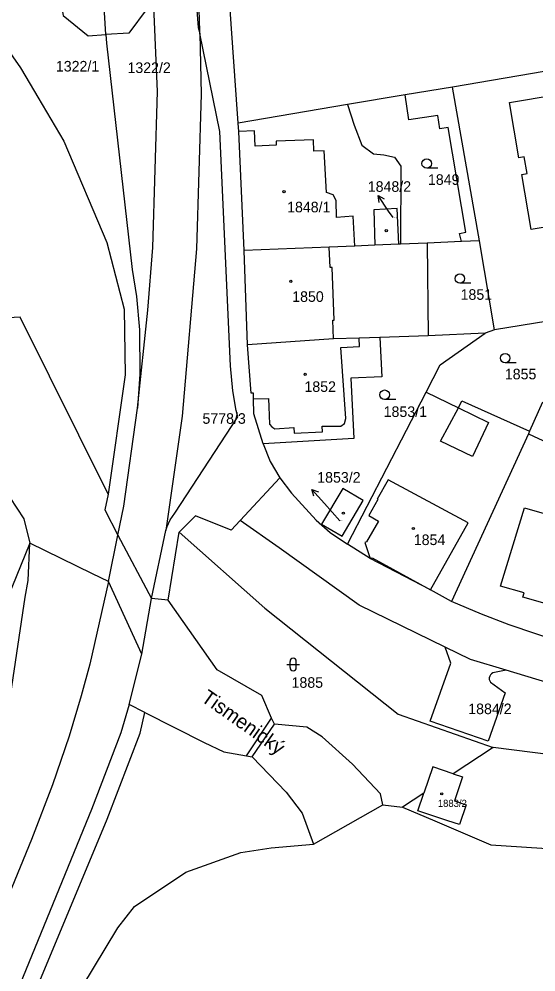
# Model space of a CAD drawing. Extents: x -737240 to -735272, y -1119606 to -1117878.
# Drawn here: x -735644.6 to -735561.7, y -1119334.4 to -1119181.3 of the extents above; entities that cross this region are included whole.
import ezdxf

# ---------------------------------------------------------------- set-up
doc = ezdxf.new("R2010")
doc.units = 0
for name, color, linetype in [('Level 1', 7, 'Continuous'), ('Level 15', 7, 'Continuous'), ('Level 16', 7, 'Continuous'), ('Level 18', 7, 'Continuous'), ('Level 19', 7, 'Continuous'), ('Level 25', 7, 'Continuous'), ('Level 4', 7, 'Continuous')]:
    doc.layers.add(name, color=color, linetype=linetype)

msp = doc.modelspace()

# ---------------------------------------------------------------- linework, layer by layer
at = {"layer": 'Level 1'}
for p, q in [((-735609.44, -1119198.08), (-735610.83, -1119178.26)), ((-735543.47, -1119186.91), (-735575.06, -1119192.26)), ((-735575.06, -1119192.26), (-735582.65, -1119193.54)), ((-735570.72, -1119216.94), (-735575.06, -1119192.26)), ((-735582.65, -1119193.54), (-735591.9, -1119195.09)), ((-735609.38, -1119199.38), (-735609.44, -1119198.08)), ((-735608.51, -1119218.52), (-735609.38, -1119199.38)), ((-735573.6, -1119217.07), (-735579.14, -1119217.31)), ((-735570.72, -1119216.94), (-735573.6, -1119217.07)), ((-735568.32, -1119231.26), (-735570.72, -1119216.94)), ((-735594.84, -1119217.99), (-735608.51, -1119218.52)), ((-735607.98, -1119233.64), (-735608.51, -1119218.52)), ((-735590.74, -1119217.81), (-735594.84, -1119217.99)), ((-735587.52, -1119217.67), (-735590.74, -1119217.81)), ((-735583.67, -1119217.5), (-735587.52, -1119217.67)), ((-735583.43, -1119217.49), (-735583.67, -1119217.5)), ((-735579.14, -1119217.31), (-735583.43, -1119217.49)), ((-735579.14, -1119217.31), (-735578.95, -1119232.19)), ((-735559.78, -1119229.86), (-735568.32, -1119231.26)), ((-735578.95, -1119232.19), (-735586.72, -1119232.46)), ((-735569.81, -1119231.77), (-735578.95, -1119232.19)), ((-735568.32, -1119231.26), (-735569.81, -1119231.77)), ((-735594.14, -1119232.72), (-735607.98, -1119233.64)), ((-735590.05, -1119232.58), (-735594.14, -1119232.72)), ((-735586.72, -1119232.46), (-735590.05, -1119232.58)), ((-735591.92, -1119265.69), (-735579.29, -1119241.24)), ((-735579.29, -1119241.24), (-735574.09, -1119243.77)), ((-735560.61, -1119242.89), (-735562.69, -1119247.54)), ((-735562.69, -1119247.54), (-735562.88, -1119247.96)), ((-735562.88, -1119247.96), (-735575.21, -1119274.87)), ((-735609.15, -1119261.86), (-735602.77, -1119254.99)), ((-735628.77, -1119264.24), (-735623.4, -1119274.39)), ((-735623.4, -1119274.39), (-735621.05, -1119263.46)), ((-735620.71, -1119274.68), (-735618.94, -1119263.74)), ((-735588.26, -1119267.94), (-735591.92, -1119265.69)), ((-735578.58, -1119273.02), (-735588.26, -1119267.94)), ((-735624.95, -1119283.33), (-735630.26, -1119271.64)), ((-735575.21, -1119274.87), (-735578.58, -1119273.02)), ((-735620.71, -1119274.68), (-735623.4, -1119274.39)), ((-735626.96, -1119291.42), (-735624.95, -1119283.33)), ((-735624.44, -1119292.7), (-735626.96, -1119291.42)), ((-735603.65, -1119294.57), (-735604.1, -1119293.62)), ((-735608.15, -1119299.64), (-735607.19, -1119299.82)), ((-735568.51, -1119298.29), (-735574.93, -1119302.53)), ((-735579.66, -1119305.65), (-735583.08, -1119307.91)), ((-735597.38, -1119313.86), (-735586.22, -1119307.52)), ((-735586.22, -1119307.52), (-735583.08, -1119307.91))]:
    msp.add_line(p, q, dxfattribs=at)
for points in [[(-735615.63, -1119183.66), (-735615.69, -1119181.16), (-735616, -1119175.34), (-735618.32, -1119140.64), (-735619.93, -1119124.67), (-735623.57, -1119100.97), (-735628.98, -1119067.53), (-735651.35, -1118974.84), (-735656.85, -1118959.82)], [(-735656.85, -1118959.82), (-735656.34, -1118962.82), (-735649.98, -1118988.39), (-735643.28, -1119014.19), (-735641.21, -1119022.36), (-735639.47, -1119029.29), (-735634.87, -1119050.16), (-735632.67, -1119060.31), (-735631.07, -1119068.22), (-735629.11, -1119078.9), (-735626.53, -1119094.07), (-735625.53, -1119099.78), (-735623.99, -1119109.69), (-735621.27, -1119129.07), (-735620.36, -1119136.18), (-735618.84, -1119149.56), (-735617.41, -1119163.28), (-735616.77, -1119171.1), (-735616.02, -1119180.64), (-735615.89, -1119182.73), (-735615.63, -1119183.66)], [(-735647.12, -1119069.8), (-735646.66, -1119077.79), (-735644.79, -1119091.53), (-735645.91, -1119105.04), (-735644.56, -1119115.59), (-735642.84, -1119130.38), (-735640.48, -1119154.12), (-735640.63, -1119158.74), (-735639.4, -1119170.5), (-735637.56, -1119180.77), (-735633.53, -1119184.03), (-735630.69, -1119183.84)], [(-735630.69, -1119183.84), (-735631.24, -1119174.96), (-735632.1, -1119163.72), (-735633.44, -1119151.46), (-735636.33, -1119127.57), (-735638.11, -1119114.82), (-735640.06, -1119102.33), (-735642.38, -1119088.3), (-735645.74, -1119069.72)], [(-735623.17, -1119175.54), (-735624.07, -1119179.67), (-735627.03, -1119183.6), (-735630.69, -1119183.84)], [(-735625.63, -1119243.84), (-735623.96, -1119228.07), (-735623.18, -1119218.05), (-735622.41, -1119192.97), (-735623.17, -1119175.54)], [(-735651.36, -1119179.26), (-735644.42, -1119189.16), (-735637.47, -1119200.95), (-735630.53, -1119217.21), (-735627.75, -1119227.92), (-735627.61, -1119238.49), (-735630.35, -1119257.66)], [(-735630.69, -1119183.84), (-735630.61, -1119185.22), (-735626.45, -1119221.57), (-735625.78, -1119225.91), (-735625.3, -1119231.25), (-735625.22, -1119238.36), (-735625.63, -1119243.84)], [(-735615.63, -1119183.66), (-735615.42, -1119193.4), (-735616.14, -1119218.25), (-735618.47, -1119245.12), (-735621.05, -1119263.46)], [(-735621.05, -1119263.46), (-735620.86, -1119262.84), (-735620.4, -1119261.78), (-735619.65, -1119260.69), (-735609.53, -1119245.2), (-735609.79, -1119244.21), (-735610.34, -1119241.04), (-735610.69, -1119237.01), (-735612.41, -1119199.41), (-735615.63, -1119183.66)], [(-735591.9, -1119195.09), (-735607.26, -1119197.67), (-735609.44, -1119198.08)], [(-735591.9, -1119195.09), (-735590.82, -1119198.38), (-735589.61, -1119201.58), (-735587.75, -1119203.01), (-735586.1, -1119203.14), (-735584.35, -1119203.53), (-735583.33, -1119204.96), (-735583.43, -1119217.49)], [(-735583.67, -1119217.5), (-735583.95, -1119211.76), (-735587.67, -1119211.98), (-735587.52, -1119217.67)], [(-735630.35, -1119257.66), (-735644.47, -1119229.23), (-735686.68, -1119231.56), (-735695.5, -1119232.13)], [(-735579.29, -1119241.24), (-735577.04, -1119236.89), (-735569.81, -1119231.77)], [(-735606.98, -1119242.31), (-735606.99, -1119241.41), (-735607.36, -1119241.4), (-735607.98, -1119233.64)], [(-735586.72, -1119232.46), (-735586.39, -1119238.78), (-735591.37, -1119239), (-735590.92, -1119248.72), (-735605.46, -1119249.55)], [(-735605.46, -1119249.55), (-735606.94, -1119244.73), (-735606.98, -1119242.31)], [(-735574.09, -1119243.77), (-735573.54, -1119242.66), (-735562.69, -1119247.54)], [(-735670.01, -1119244.13), (-735660.28, -1119246.55), (-735649.38, -1119254.4), (-735646.13, -1119258.19), (-735643.88, -1119261.59), (-735642.9, -1119265.5)], [(-735628.77, -1119264.24), (-735627.8, -1119259.54), (-735625.63, -1119243.84)], [(-735605.46, -1119249.55), (-735604.32, -1119252.37), (-735602.77, -1119254.99)], [(-735602.77, -1119254.99), (-735600.88, -1119257.45), (-735596.96, -1119261.81), (-735594.67, -1119263.8), (-735591.92, -1119265.69)], [(-735596.1, -1119262.46), (-735592.78, -1119264.4), (-735589.41, -1119258.64), (-735592.65, -1119256.73), (-735596.1, -1119262.46)], [(-735630.35, -1119257.66), (-735630.85, -1119260.17), (-735628.77, -1119264.24)], [(-735609.15, -1119261.86), (-735610.6, -1119263.42), (-735616.3, -1119261.13), (-735618.94, -1119263.74)], [(-735576.25, -1119282.18), (-735590.05, -1119275.44), (-735602.89, -1119266.26), (-735609.15, -1119261.86)], [(-735618.94, -1119263.74), (-735605.2, -1119275.92), (-735583.79, -1119292.98), (-735568.51, -1119298.29)], [(-735711.96, -1119516.72), (-735712.86, -1119513.01), (-735714.81, -1119503.17), (-735715.68, -1119495.27), (-735715.38, -1119487.29), (-735713.53, -1119479.6), (-735710.5, -1119473.11), (-735706.87, -1119462.91), (-735687.48, -1119414.97), (-735668.51, -1119368.67), (-735656.62, -1119337.81), (-735651.42, -1119325.99), (-735643.66, -1119274.17), (-735643.19, -1119271.51), (-735642.9, -1119265.5)], [(-735642.9, -1119265.5), (-735645.81, -1119272.61), (-735647.65, -1119276.9), (-735652.03, -1119287.27), (-735659.64, -1119304.68), (-735669.7, -1119326.65)], [(-735630.26, -1119271.64), (-735632.83, -1119270.44), (-735642.9, -1119265.5)], [(-735630.26, -1119271.64), (-735633.26, -1119284.92), (-735634.65, -1119290.02), (-735636.58, -1119296.47), (-735639.28, -1119304.3), (-735642.63, -1119313.08), (-735652.63, -1119337.37), (-735665.87, -1119369.67), (-735684.8, -1119416.01), (-735704.3, -1119463.86), (-735707.94, -1119472.77), (-735710.69, -1119480.64), (-735712.1, -1119487.49), (-735712.64, -1119495.61)], [(-735604.1, -1119293.62), (-735605.67, -1119289.99), (-735612.82, -1119285.85), (-735620.71, -1119274.68)], [(-735557.38, -1119281.5), (-735565.98, -1119278.63), (-735570.42, -1119276.91), (-735575.21, -1119274.87)], [(-735566.44, -1119285.9), (-735568.32, -1119286.26), (-735568.567, -1119286.332), (-735568.787, -1119286.465), (-735568.966, -1119286.649), (-735569.093, -1119286.872), (-735569.159, -1119287.12), (-735569.16, -1119287.377), (-735569.095, -1119287.626), (-735568.97, -1119287.85), (-735566.62, -1119289.54), (-735569.34, -1119297.32), (-735578.67, -1119294.08), (-735575.31, -1119284.75), (-735576.25, -1119282.18)], [(-735566.44, -1119285.9), (-735572.15, -1119284.18), (-735576.25, -1119282.18)], [(-735485.09, -1119294.29), (-735500.7, -1119294.18), (-735511.94, -1119293.7), (-735527.76, -1119294.26), (-735548.07, -1119291.45), (-735566.44, -1119285.9)], [(-735626.96, -1119291.42), (-735628.32, -1119295.94), (-735632.98, -1119308.29), (-735646.39, -1119340.96), (-735663.47, -1119382.69), (-735681.53, -1119426.95), (-735695.88, -1119462.21), (-735699.11, -1119471.83), (-735701.29, -1119481.59), (-735702.6, -1119492.04), (-735702.83, -1119502), (-735702.08, -1119512.3), (-735700.1, -1119522.97), (-735698.84, -1119528.08)], [(-735660.74, -1119384.25), (-735643.47, -1119342.27), (-735643.95, -1119342.18), (-735630.49, -1119309.8), (-735625.18, -1119296), (-735624.44, -1119292.7)], [(-735624.44, -1119292.7), (-735614.94, -1119297.52), (-735611.74, -1119299.01), (-735608.15, -1119299.64)], [(-735586.22, -1119307.52), (-735586.6, -1119305.76), (-735591.09, -1119300.99), (-735595.97, -1119296.62), (-735598.44, -1119295.03), (-735603.65, -1119294.57)], [(-735583.08, -1119307.91), (-735577.91, -1119310.1), (-735568.89, -1119313.93), (-735528.8, -1119316.54), (-735498.07, -1119312.78), (-735490.1, -1119311.81), (-735473.56, -1119309.79), (-735442.42, -1119302.65), (-735423.25, -1119297.96), (-735419.24, -1119297.62), (-735408.34, -1119296.68), (-735396.76, -1119295.48), (-735358.17, -1119297.23), (-735345.33, -1119298.47), (-735327.67, -1119299.13), (-735316.04, -1119299.81), (-735292.29, -1119301.12), (-735285.99, -1119305.95), (-735285.87, -1119307.21)], [(-735487.15, -1119306.28), (-735499.09, -1119307.17), (-735568.51, -1119298.29)], [(-735607.19, -1119299.82), (-735601.78, -1119305.5), (-735599.19, -1119308.88), (-735597.38, -1119313.86)], [(-735574.93, -1119302.53), (-735573.46, -1119303.02), (-735574.74, -1119306.88), (-735572.89, -1119307.51), (-735573.96, -1119310.69), (-735575.82, -1119310.1), (-735580.61, -1119308.5), (-735579.66, -1119305.65)], [(-735574.93, -1119302.53), (-735578.24, -1119301.42), (-735579.66, -1119305.65)], [(-735665.94, -1119557.74), (-735676.68, -1119550.46), (-735679.75, -1119545.3), (-735680.24, -1119544.54), (-735692.75, -1119525.22), (-735695.84, -1119515.61), (-735697.23, -1119505.68), (-735696.84, -1119490.04), (-735695, -1119476.92), (-735683.01, -1119449.34), (-735664.71, -1119402.78), (-735656.83, -1119383.85), (-735649.55, -1119367.01), (-735641.5, -1119349.55), (-735634.56, -1119336.87), (-735628.8, -1119327.29), (-735626.11, -1119323.85), (-735617.84, -1119318.35), (-735609.01, -1119315.2), (-735604.17, -1119314.44), (-735597.38, -1119313.86)]]:
    msp.add_lwpolyline(points, dxfattribs=at)
at = {"layer": 'Level 16'}
for points in [[(-735586.838, -1119210.786), (-735586.979, -1119209.677), (-735586.007, -1119210.23)], [(-735584.61, -1119213.22), (-735585.31, -1119212.17), (-735586.979, -1119209.677)], [(-735593.12, -1119261.9), (-735595.62, -1119259.11), (-735597.625, -1119256.878)], [(-735597.329, -1119257.956), (-735597.625, -1119256.878), (-735596.585, -1119257.288)]]:
    msp.add_lwpolyline(points, dxfattribs=at)
at = {"layer": 'Level 25'}
for p, q in [((-735577.418, -1119205.31), (-735579.2, -1119205.31)), ((-735572.098, -1119223.77), (-735573.88, -1119223.77)), ((-735564.828, -1119236.54), (-735566.61, -1119236.54)), ((-735584.168, -1119242.42), (-735585.95, -1119242.42)), ((-735601.63, -1119284.98), (-735599.63, -1119284.98)), ((-735601.13, -1119285.48), (-735601.13, -1119284.48)), ((-735600.13, -1119285.48), (-735600.13, -1119284.48))]:
    msp.add_line(p, q, dxfattribs=at)
for centre, start, end in [((-735600.63, -1119284.48), 0, 180), ((-735600.63, -1119285.48), 180, 0)]:
    msp.add_arc(centre, 0.5, start, end, dxfattribs=at)
for centre, major_axis, ratio in [((-735579.2, -1119204.554), (0.764, 0), 0.9894236), ((-735602.09, -1119209.07), (0.18, 0), 0.9848078), ((-735585.7, -1119215.31), (0.18, 0), 0.9848078), ((-735573.88, -1119223.014), (0.764, 0), 0.9894236), ((-735601.01, -1119223.47), (0.18, 0), 0.9848078), ((-735566.61, -1119235.784), (0.764, 0), 0.9894236), ((-735598.71, -1119238.39), (0.18, 0), 0.9848078), ((-735585.95, -1119241.664), (0.764, 0), 0.9894236), ((-735592.57, -1119260.69), (0.18, 0), 0.9848078), ((-735581.33, -1119263.15), (0.18, 0), 0.9848078), ((-735576.78, -1119305.76), (0.18, 0), 0.9848078)]:
    msp.add_ellipse(centre, major_axis=major_axis, ratio=ratio, dxfattribs=at)
at = {"layer": 'Level 4'}
for p, q in [((-735630.26, -1119271.64), (-735628.77, -1119264.24)), ((-735624.95, -1119283.33), (-735623.4, -1119274.39)), ((-735608.15, -1119299.64), (-735604.1, -1119293.62)), ((-735607.19, -1119299.82), (-735603.65, -1119294.57))]:
    msp.add_line(p, q, dxfattribs=at)
for points in [[(-735565.91, -1119194.76), (-735551.24, -1119192.29), (-735547.82, -1119212.66), (-735562.45, -1119215.15), (-735563.95, -1119206.31), (-735563.1, -1119206.17), (-735563.56, -1119203.49), (-735564.4, -1119203.64), (-735565.91, -1119194.76)], [(-735573.6, -1119217.07), (-735573.92, -1119215.76), (-735572.92, -1119215.59), (-735575.78, -1119198.78), (-735577.08, -1119198.97), (-735577.39, -1119196.86), (-735582.06, -1119197.55), (-735582.65, -1119193.54)], [(-735590.74, -1119217.81), (-735591.01, -1119213.01), (-735593.67, -1119213.22), (-735593.73, -1119210.46), (-735594.23, -1119209.58), (-735595.27, -1119209.22), (-735595.65, -1119202.51), (-735597.31, -1119202.58), (-735597.38, -1119200.74), (-735603.36, -1119200.97), (-735603.34, -1119201.61), (-735606.71, -1119201.78), (-735606.82, -1119199.27), (-735609.38, -1119199.38)], [(-735594.14, -1119232.72), (-735594.28, -1119229.71), (-735594.05, -1119229.7), (-735594.4, -1119221.24), (-735594.69, -1119221.25), (-735594.84, -1119217.99)], [(-735606.98, -1119242.31), (-735604.6, -1119242.27), (-735604.54, -1119243.62), (-735604.41, -1119246.37), (-735604.05, -1119246.83), (-735603.6, -1119247.12), (-735600.53, -1119246.91), (-735600.48, -1119247.85), (-735595.92, -1119247.63), (-735595.96, -1119246.7), (-735593, -1119246.7), (-735592.37, -1119246.29), (-735592.16, -1119245.51), (-735593.01, -1119234.06), (-735590, -1119233.95), (-735590.05, -1119232.58)], [(-735574.09, -1119243.77), (-735569.3, -1119246.13), (-735571.85, -1119251.58), (-735576.98, -1119249.13), (-735574.09, -1119243.77)], [(-735562.88, -1119247.96), (-735559.74, -1119249.37), (-735557.55, -1119244.18)], [(-735578.58, -1119273.02), (-735572.55, -1119262.26), (-735585.39, -1119255.33), (-735587.15, -1119258.44), (-735587.03, -1119258.51), (-735588.48, -1119261.07), (-735586.93, -1119261.95), (-735588.84, -1119265.31), (-735589.13, -1119265.41), (-735588.26, -1119267.94)], [(-735555.83, -1119275.7), (-735558.86, -1119274.83), (-735559.05, -1119275.5), (-735563.78, -1119274.16), (-735563.58, -1119273.48), (-735567.33, -1119272.42), (-735563.5, -1119259.83), (-735552.18, -1119263.09)], [(-735588.26, -1119267.94), (-735587.96, -1119267.84), (-735578.58, -1119273.02)]]:
    msp.add_lwpolyline(points, dxfattribs=at)

# ---------------------------------------------------------------- texts
at = {"layer": 'Level 15'}
msp.add_text('Tismenický', height=2.3, rotation=324.79812, dxfattribs=at).set_placement((-735615.572, -1119290.755))
at = {"layer": 'Level 16'}
for s, p in [('1848/2', (-735588.66, -1119209.09)), ('1853/2', (-735596.77, -1119255.79))]:
    msp.add_text(s, height=1.7, dxfattribs=at).set_placement(p)
at = {"layer": 'Level 18'}
for s, p in [('1322/1', (-735638.72, -1119189.77)), ('1322/2', (-735627.23, -1119190.01)), ('1849', (-735579, -1119207.97)), ('1851', (-735573.76, -1119226.43)), ('1855', (-735566.66, -1119239.2)), ('5778/3', (-735615.19, -1119246.34)), ('1853/1', (-735586.11, -1119245.24)), ('1885', (-735600.89, -1119288.73)), ('1884/2', (-735572.53, -1119292.96))]:
    msp.add_text(s, height=1.7, dxfattribs=at).set_placement(p)
at = {"layer": 'Level 19'}
for s, height, p in [('1848/1', 1.7, (-735601.605, -1119212.38)), ('1848/2', 0.1, (-735584.435, -1119213.22)), ('1850', 1.7, (-735600.785, -1119226.76)), ('1852', 1.7, (-735598.825, -1119241.22)), ('1853/2', 0.1, (-735593.12, -1119261.9)), ('1854', 1.7, (-735581.275, -1119265.81)), ('1883/2', 1.14, (-735577.42, -1119307.85))]:
    msp.add_text(s, height=height, dxfattribs=at).set_placement(p)

doc.saveas('drawing.dxf')
